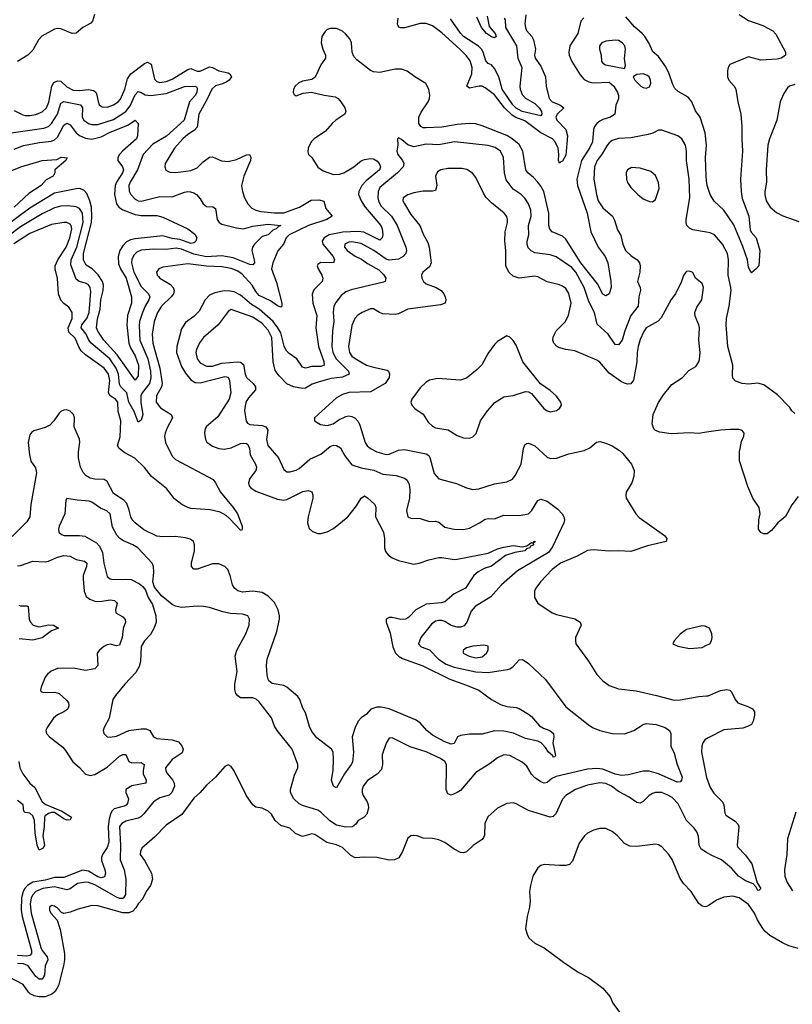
# Model space of a CAD drawing. Header units: inches. Extents: x 1552611 to 1694776, y 811966 to 917215.
# Tile 426 of 549: x 1675565 to 1680553, y 870103 to 876459. Entities that reach past the tile are written whole.
import ezdxf

# ---------------------------------------------------------------- set-up
doc = ezdxf.new("R2010")
doc.units = ezdxf.units.IN
doc.header["$MEASUREMENT"] = 0
doc.layers.add('B6877', color=7, linetype='Continuous')
doc.layers.add('B6887', color=7, linetype='Continuous')

msp = doc.modelspace()

# ---------------------------------------------------------------- linework, layer by layer
at = {"layer": 'B6877', "color": 5}
for points, elevation in [([(1676047.6, 876492.4), (1676036, 876450), (1676024, 876436), (1675971.8, 876408.2), (1675930, 876371.5), (1675904.5, 876370), (1675830, 876399.8), (1675810, 876402.4), (1675790, 876398), (1675707.8, 876352.2), (1675686, 876330), (1675650, 876261.7), (1675618.5, 876230), (1675550, 876189.8)], 880), ([(1678832.8, 876490), (1678827.2, 876432.8), (1678830.9, 876410), (1678837.1, 876390), (1678870.9, 876350), (1678881.9, 876330), (1678895, 876270), (1678888.9, 876230), (1678892.8, 876210), (1678930, 876158.4), (1678960.1, 876090), (1678964.6, 876030), (1678983.7, 875950), (1679002.6, 875930), (1679052, 875910), (1679078.6, 875890), (1679035, 875850), (1679025.7, 875830), (1679032.5, 875810), (1679091.1, 875751.1), (1679101.3, 875710), (1679090, 875584), (1679070, 875546), (1679058.1, 875541.9), (1679050, 875532.6), (1679043.4, 875550), (1679046.5, 875590), (1679041.9, 875630), (1679023, 875670), (1679004.1, 875690), (1678928.8, 875730), (1678826.2, 875806.2), (1678768.7, 875828.7), (1678743.6, 875843.6), (1678694.6, 875890), (1678630, 875974.8), (1678570, 876019.4), (1678550, 876029.8), (1678530.6, 876030.6), (1678470, 876017.5), (1678452, 876030), (1678484.3, 876110), (1678485.6, 876150), (1678472.8, 876192.8), (1678450, 876226.3), (1678407.4, 876270), (1678290, 876375), (1678230, 876419.8), (1678190, 876434.3), (1678150, 876435), (1678050, 876406.2), (1678026.2, 876406.2), (1678011.8, 876411.8), (1678004.4, 876430), (1678008.9, 876468.9)], 880), ([(1678582.5, 876482.5), (1678595.2, 876415.2), (1678634.5, 876370), (1678641.3, 876350), (1678630, 876342.3), (1678610, 876349.1), (1678578.3, 876370), (1678546.3, 876410), (1678516.7, 876476.6)], 840), ([(1680000, 875418.8), (1679995.9, 875450), (1679992.7, 875570), (1679999.1, 875650), (1679991.2, 875730), (1679957.4, 875830), (1679927.7, 875870), (1679904.7, 875930), (1679879.8, 875959.8), (1679816.7, 875996.7), (1679795.6, 876015.6), (1679781.2, 876041.2), (1679757.4, 876110), (1679735.7, 876155.7), (1679690, 876222), (1679651.6, 876251.6), (1679626.6, 876310), (1679601, 876350), (1679584.7, 876370), (1679533.8, 876413.8), (1679478.8, 876478.8)], 920), ([(1679207.6, 876472.4), (1679187.8, 876450), (1679168.8, 876370), (1679117.7, 876290), (1679109.6, 876250), (1679112.1, 876230), (1679129.5, 876190), (1679184.3, 876104.3), (1679210, 876073.6), (1679238.7, 876058.7), (1679270, 876050.9), (1679370, 876056), (1679399.8, 876030), (1679424.2, 875990), (1679430.1, 875970), (1679430.9, 875949.1), (1679413.3, 875906.7), (1679407.4, 875850), (1679379.3, 875830), (1679330, 875815.7), (1679310, 875805.3), (1679290.6, 875789.4), (1679276.6, 875770), (1679270.1, 875749.9), (1679262.4, 875670), (1679245.7, 875634.3), (1679192, 875550), (1679161.4, 875430), (1679165.8, 875390), (1679229.3, 875210), (1679253.1, 875090), (1679299.8, 874990), (1679344.1, 874930), (1679361.6, 874890), (1679382.3, 874770), (1679383.2, 874730), (1679370, 874689.2), (1679350, 874676.3), (1679330, 874686.9), (1679295, 874755), (1679188, 874890), (1679090, 875042.4), (1679070, 875062.5), (1679003.6, 875090), (1678987.5, 875107.5), (1678980.7, 875130), (1678981.2, 875210), (1678948, 875350), (1678930, 875384.2), (1678910, 875409.9), (1678881.3, 875441.3), (1678845.8, 875470), (1678832.4, 875490), (1678812.7, 875610), (1678790, 875652.7), (1678745.4, 875690), (1678710, 875712.6), (1678550, 875774.9), (1678510, 875786), (1678468.6, 875788.6), (1678390, 875783.1), (1678290, 875764.7), (1678190, 875760.4), (1678170, 875762), (1678154.5, 875770), (1678141.5, 875790), (1678142.2, 875830), (1678157.3, 875862.7), (1678203, 875930), (1678210.7, 875950.7), (1678212.6, 875972.6), (1678207.4, 876010), (1678187.9, 876048), (1678116.2, 876090), (1678066.4, 876126.4), (1678030, 876140.8), (1677990, 876140.7), (1677890, 876119), (1677850, 876122.3), (1677830, 876131.4), (1677740.6, 876200.6), (1677721.4, 876221.4), (1677711.9, 876250), (1677707.1, 876310), (1677695.5, 876335.5), (1677668.8, 876368.8), (1677650, 876384.7), (1677610, 876402.4), (1677570, 876403.6), (1677550, 876395.6), (1677536.3, 876383.7), (1677516.5, 876350), (1677510.3, 876310), (1677521.5, 876270), (1677540.3, 876230), (1677538.3, 876210), (1677510, 876168.4), (1677479, 876101), (1677470, 876086.6), (1677450, 876073.6), (1677390, 876063), (1677368.1, 876051.9), (1677344.4, 876030), (1677333, 876010), (1677330.7, 875990), (1677336.8, 875976.8), (1677350, 875968.4), (1677394.5, 875985.5), (1677448.2, 875991.8), (1677530, 875971.8), (1677601.4, 875961.4), (1677620.8, 875950), (1677639.3, 875930), (1677664.1, 875890), (1677670.2, 875869.8), (1677664.9, 875850), (1677606.7, 875810), (1677583.2, 875790), (1677539.6, 875740.4), (1677466.5, 875690), (1677447.6, 875670), (1677426.5, 875630), (1677425.8, 875605.8), (1677430.5, 875590), (1677450.2, 875570.2), (1677490, 875507.4), (1677523.9, 875483.9), (1677590, 875460.7), (1677630, 875461.2), (1677657.2, 875470), (1677721.4, 875510), (1677770, 875547.5), (1677790, 875555.9), (1677830, 875562.6), (1677850, 875560.5), (1677870, 875549.1), (1677885.6, 875530), (1677894.3, 875510), (1677887.1, 875490), (1677801, 875419), (1677774.1, 875390), (1677753.5, 875350), (1677753.3, 875330), (1677768.8, 875290), (1677794.4, 875250), (1677896.4, 875130), (1677905.1, 875110), (1677908.5, 875071.5), (1677905.8, 875050), (1677890, 875036.5), (1677786.9, 875086.9), (1677750, 875091.5), (1677651.3, 875088.7), (1677562, 875070), (1677530.9, 875050), (1677517.9, 875030), (1677522.3, 875010), (1677587.9, 874930), (1677596.3, 874910), (1677590.2, 874889.8), (1677508.9, 874891.1), (1677490, 874879.5), (1677486.2, 874870), (1677492, 874850), (1677515.6, 874810), (1677521.6, 874790), (1677517.2, 874770), (1677464.6, 874715.4), (1677452.5, 874687.5), (1677456.4, 874630), (1677483.4, 874550), (1677477.4, 874470), (1677493.6, 874350), (1677527.6, 874252.4), (1677530.1, 874229.9), (1677510, 874219.5), (1677450, 874219.9), (1677410, 874208.7), (1677390, 874215.1), (1677353.6, 874270), (1677304.3, 874304.3), (1677284.5, 874324.5), (1677272.3, 874352.3), (1677250, 874438.3), (1677232.2, 874470), (1677201.1, 874510), (1677112, 874590), (1677061.4, 874621.4), (1676990, 874681), (1676950, 874702.4), (1676910, 874708.7), (1676874.2, 874705.8), (1676824, 874696), (1676790, 874681), (1676761.9, 874650), (1676722.9, 874577.1), (1676690, 874542.8), (1676636, 874504), (1676610, 874463.1), (1676580.3, 874350), (1676576.6, 874310), (1676610, 874220.2), (1676636.3, 874176.3), (1676670, 874133.8), (1676697, 874117), (1676730, 874115.7), (1676890, 874156.8), (1676910.6, 874150.6), (1676920.5, 874130), (1676927.2, 874050), (1676917.7, 874010), (1676844.9, 873895.1), (1676769.5, 873830), (1676760.1, 873810), (1676757.9, 873790), (1676763.6, 873750), (1676772.5, 873732.5), (1676810, 873705.2), (1676850, 873691.2), (1676886, 873686), (1676930, 873695.5), (1676990, 873722.2), (1677010, 873726.1), (1677030, 873722.4), (1677036.8, 873716.8), (1677047.7, 873690), (1677052.2, 873650), (1677087.8, 873590), (1677094.2, 873570), (1677090.5, 873549.5), (1677050, 873497.2), (1677043.1, 873470), (1677046.9, 873450), (1677056.6, 873436.6), (1677090, 873414.6), (1677230, 873364.6), (1677270, 873357.6), (1677290, 873362), (1677393.6, 873413.6), (1677430, 873419.1), (1677450, 873411.7), (1677458, 873390), (1677457.3, 873370), (1677428.3, 873250), (1677423, 873210), (1677434.5, 873174.5), (1677455.9, 873155.9), (1677490, 873142.9), (1677510, 873142.9), (1677550, 873152.1), (1677590, 873174.3), (1677682.5, 873250), (1677739.6, 873320.4), (1677770, 873370.5), (1677790, 873384.9), (1677810, 873373.1), (1677858, 873330), (1677864.6, 873310), (1677862.3, 873250), (1677913.4, 873150), (1677919.2, 873110), (1677919.7, 873050), (1677925.9, 873025.9), (1677944, 873004), (1677970, 872984.2), (1678010, 872967.2), (1678110, 872945.2), (1678144, 872950), (1678207, 872973), (1678270, 872987.1), (1678290, 872988), (1678370, 872974.2), (1678390, 872976.3), (1678590, 873014.4), (1678650, 873042.9), (1678690, 873054), (1678750, 873063.8), (1678810, 873056.9), (1678838.4, 873061.6), (1678870, 873083.8), (1678879.3, 873080.7), (1678884, 873090), (1678891.7, 873091.7), (1678890, 873085.2), (1678880.5, 873079.5), (1678882.4, 873070), (1678861.5, 873058.5), (1678857.6, 873050), (1678837.6, 873042.4), (1678825.5, 873030), (1678761.3, 873018.7), (1678700.8, 872999.2), (1678610, 872931.1), (1678563.5, 872916.5), (1678525.4, 872894.6), (1678496, 872870), (1678442.3, 872790), (1678370, 872753.3), (1678310, 872702), (1678286, 872694), (1678190, 872686.6), (1678123.1, 872650), (1678077.7, 872602.3), (1678057.1, 872590), (1678026.4, 872586.4), (1677970, 872599.5), (1677950, 872599.3), (1677931.3, 872590), (1677930.8, 872570), (1677957.8, 872497.8), (1677973, 872410), (1677990.6, 872370.6), (1678009.7, 872349.7), (1678035.6, 872335.6), (1678168.4, 872288.4), (1678341.3, 872201.3), (1678450, 872163.5), (1678528.4, 872130), (1678610, 872070.2), (1678670, 872037.7), (1678710, 872024.6), (1678770, 872019.1), (1678790, 872013.1), (1678850, 871974.9), (1678870, 871960.3), (1678921.4, 871901.4), (1678945.9, 871885.9), (1678986.7, 871870), (1679010.2, 871850), (1679013.6, 871830), (1679006, 871790), (1679024.7, 871710), (1679018.8, 871701.2), (1679010, 871699), (1679006.9, 871706.9), (1678978.4, 871730), (1678959.7, 871759.7), (1678931.2, 871791.2), (1678910, 871800.6), (1678830, 871818.8), (1678753.3, 871853.4), (1678690, 871866.7), (1678630, 871868.2), (1678550, 871845.8), (1678470, 871846.2), (1678410, 871837.6), (1678391.1, 871828.9), (1678370, 871786.3), (1678350, 871782.5), (1678310, 871797.8), (1678230, 871840.5), (1678193.9, 871870), (1678150, 871920.7), (1678119.5, 871939.5), (1677950, 872009.3), (1677898, 872022), (1677870, 872021.3), (1677832.5, 872007.5), (1677804, 871976), (1677768.5, 871951.5), (1677750.2, 871929.8), (1677730.2, 871889.8), (1677712.2, 871830), (1677719.8, 871730), (1677713.2, 871666.8), (1677705.6, 871650), (1677660.9, 871590), (1677610, 871499.5), (1677591.1, 871511.1), (1677577.6, 871550), (1677587.7, 871612.3), (1677591.6, 871688.4), (1677588.4, 871730), (1677578, 871750), (1677483.9, 871823.9), (1677450, 871863.1), (1677435.2, 871895.2), (1677410, 871983.6), (1677393.7, 872013.7), (1677373.2, 872070), (1677360.4, 872090), (1677289.7, 872150), (1677270, 872160.7), (1677194.7, 872174.7), (1677174, 872190), (1677170, 872199.3), (1677162.4, 872230), (1677158.9, 872290), (1677162, 872330), (1677225.8, 872510), (1677241.4, 872590), (1677241.7, 872610), (1677233.1, 872650), (1677210, 872696.5), (1677170, 872738.6), (1677130, 872761.1), (1677070, 872769.3), (1677002.7, 872762.7), (1676972.7, 872772.7), (1676952.6, 872790), (1676939.7, 872810), (1676924.2, 872870), (1676908.3, 872910), (1676890, 872928.3), (1676870, 872938.8), (1676850, 872945.8), (1676810, 872946.5), (1676710, 872912.4), (1676690, 872911.6), (1676673.3, 872930), (1676673.1, 872950), (1676692.7, 873030), (1676694.2, 873070), (1676687.1, 873090), (1676665.4, 873105.4), (1676634.4, 873114.4), (1676570, 873123.4), (1676490, 873121), (1676450, 873124.6), (1676366.3, 873166.3), (1676310.3, 873210.3), (1676291.7, 873230), (1676281.6, 873250), (1676272.7, 873292.7), (1676256.1, 873336.1), (1676237.3, 873357.3), (1676170, 873400.7), (1676130, 873478.5), (1676109.9, 873489.9), (1676050, 873493.2), (1676019.5, 873499.5), (1675993.8, 873513.8), (1675975.2, 873535.2), (1675958.4, 873570), (1675943.9, 873630), (1675943.9, 873670), (1675952.7, 873732.7), (1675950, 873751.8), (1675915.8, 873830), (1675918.2, 873890), (1675913.1, 873910), (1675890, 873932.4), (1675870, 873939.7), (1675850, 873938.9), (1675830, 873929.6), (1675820.4, 873919.6), (1675786.3, 873870), (1675758.6, 873841.4), (1675730, 873825.8), (1675655.3, 873804.7), (1675643.1, 873796.9), (1675630, 873779.6), (1675620.1, 873730), (1675627.5, 873650), (1675637.8, 873610), (1675667.2, 873567.2), (1675673.3, 873533.3), (1675637.6, 873330), (1675630.1, 873250), (1675610, 873218.5), (1675516.9, 873123.1)], 920), ([(1678692.1, 876470), (1678698.3, 876458.3), (1678701, 876410), (1678771.4, 876290), (1678781.4, 876210), (1678805.8, 876150), (1678793, 876030), (1678795.9, 876010), (1678810, 875977.5), (1678830, 875952.6), (1678890, 875917.4), (1678919.5, 875890), (1678932.8, 875867.2), (1678935.6, 875850), (1678930, 875838.7), (1678810, 875866.8), (1678770, 875889.2), (1678748.5, 875910), (1678680.1, 876010), (1678658.2, 876090), (1678630, 876143.6), (1678610, 876167.4), (1678590, 876176.5), (1678574.1, 876194.1), (1678558, 876250), (1678547.3, 876270), (1678527.6, 876287.6), (1678429.3, 876350), (1678410, 876371.6), (1678345.8, 876465.8)], 860), ([(1675530, 875872.2), (1675584.6, 875844.6), (1675601, 875841), (1675630, 875840.6), (1675670, 875847.4), (1675710, 875864.1), (1675737.1, 875890), (1675752.4, 875927.6), (1675771.8, 876030), (1675786.1, 876053.9), (1675810, 876065.2), (1675830, 876061.5), (1675870, 876026.4), (1675910, 876004.5), (1675950, 876001.7), (1676010, 876009.6), (1676041.7, 876001.7), (1676054, 875994), (1676061.6, 875981.6), (1676070.8, 875930.8), (1676079, 875910), (1676096.4, 875896.4), (1676130, 875894.8), (1676170, 875908.9), (1676201, 875930), (1676214.7, 875945.3), (1676243.4, 876010), (1676261.8, 876078.2), (1676281.6, 876110), (1676370, 876176.6), (1676390, 876185.6), (1676413.1, 876173.1), (1676434.9, 876074.9), (1676450, 876061), (1676470, 876054.7), (1676510, 876060.3), (1676550, 876075.5), (1676650, 876138.9), (1676670, 876143.5), (1676710, 876127), (1676730, 876126.8), (1676790, 876154.7), (1676810, 876150.1), (1676850, 876129.3), (1676910, 876116.4), (1676920.7, 876110), (1676931.5, 876090), (1676917.5, 876070), (1676901.2, 876058.8), (1676874.8, 876045.2), (1676828.2, 876031.8), (1676804.5, 876010), (1676778.5, 875950), (1676721.2, 875850), (1676710, 875765.8), (1676694, 875746), (1676650, 875718.8), (1676617.4, 875690), (1676564.8, 875630), (1676504.2, 875530), (1676501.5, 875510), (1676508.1, 875488.1), (1676535.2, 875475.2), (1676572.5, 875472.5), (1676670, 875485.2), (1676710, 875502.5), (1676750, 875541.8), (1676790, 875571.5), (1676810, 875574), (1676868.4, 875548.4), (1676910, 875543.9), (1676963.9, 875556.1), (1677030, 875586.4), (1677048.7, 875588.7), (1677057.8, 875570), (1677054, 875550), (1677012.1, 875450), (1676998, 875390), (1677004, 875350), (1677016.5, 875310), (1677038.5, 875270), (1677063.1, 875243.1), (1677088.8, 875228.8), (1677121.5, 875221.5), (1677210, 875212), (1677270, 875213.4), (1677371.2, 875248.8), (1677446.7, 875293.3), (1677495.9, 875295.9), (1677528.1, 875288.1), (1677541.3, 875241.3), (1677582, 875190), (1677547.5, 875170), (1677428.8, 875131.2), (1677303.9, 875070), (1677286.3, 875050), (1677268.3, 875010), (1677231.8, 874968.2), (1677198.2, 874890), (1677191.5, 874850), (1677222.2, 874762.2), (1677257.4, 874630), (1677257.1, 874610), (1677250, 874603.7), (1677230, 874611.6), (1677184.1, 874644.1), (1677110, 874679.3), (1677090, 874704.1), (1677066, 874746), (1676998.2, 874818.2), (1676970, 874837.9), (1676930, 874853), (1676870, 874863.8), (1676770, 874868.2), (1676650, 874883.7), (1676490, 874861.8), (1676463.1, 874850), (1676449.2, 874830), (1676452.6, 874810), (1676460.4, 874800.5), (1676470.3, 874790), (1676539.2, 874750), (1676556.1, 874730), (1676561.2, 874710), (1676557, 874690), (1676542.5, 874670), (1676481, 874610), (1676455.7, 874570), (1676433.9, 874510), (1676420.5, 874430), (1676425.3, 874370), (1676469.2, 874210), (1676484.8, 874110), (1676481.5, 874090), (1676447.4, 874030), (1676447, 873990), (1676473.6, 873953.6), (1676542.6, 873910), (1676552.2, 873890), (1676516, 873824), (1676503.1, 873790), (1676500.4, 873770), (1676505.5, 873730), (1676550, 873640.6), (1676570, 873620.4), (1676813.4, 873490), (1676829.4, 873469.4), (1676860.5, 873410), (1676943, 873310), (1676970.2, 873270), (1677000.4, 873190), (1677002, 873170), (1676998, 873162), (1676990, 873164), (1676919.9, 873239.9), (1676898.1, 873258.1), (1676859, 873279), (1676795.2, 873295.2), (1676670, 873303.8), (1676649.6, 873309.6), (1676611.5, 873330), (1676565.4, 873365.4), (1676511.9, 873431.9), (1676416.3, 873510), (1676370, 873568.3), (1676308.5, 873628.5), (1676243.1, 873663.1), (1676207.2, 873690), (1676196.5, 873710), (1676212.8, 873767.2), (1676218.7, 873870), (1676201.2, 873930), (1676198, 873990), (1676184.4, 874010), (1676149.2, 874030), (1676137.4, 874050), (1676146.8, 874130), (1676138.8, 874170), (1676109.8, 874210), (1675990, 874296.2), (1675961.7, 874321.7), (1675946.8, 874346.8), (1675924.1, 874404.1), (1675882.5, 874442.5), (1675877, 874470), (1675904.3, 874530), (1675903.7, 874570), (1675883, 874603), (1675850, 874626.8), (1675830, 874648.5), (1675815.8, 874690), (1675808.1, 874788.1), (1675794, 874850), (1675794, 874870), (1675811.6, 874910), (1675864.6, 874990), (1675888.7, 875050), (1675900.7, 875110), (1675896.8, 875130), (1675890, 875139.3), (1675870, 875149.1), (1675850, 875149.9), (1675770, 875136.4), (1675630, 875078.4), (1675528, 875011.9)], 880), ([(1675509.5, 875729.5), (1675721.8, 875758.2), (1675750, 875770.1), (1675770.5, 875789.5), (1675808.3, 875850), (1675830, 875920.8), (1675850, 875931.3), (1675958, 875910), (1675969.5, 875890), (1675969.1, 875830), (1675979, 875810), (1676010, 875789.1), (1676030, 875783.6), (1676070, 875783.1), (1676170, 875816), (1676250, 875866.5), (1676277.8, 875902.2), (1676310, 875973.4), (1676330, 875995.2), (1676350, 875990.2), (1676374.7, 875974.7), (1676410, 875969.1), (1676510, 875982.4), (1676630, 876027.3), (1676694.8, 876030), (1676705.8, 876025.8), (1676710, 876017.3), (1676708, 875990), (1676697.9, 875970), (1676660.6, 875930), (1676626.7, 875810), (1676513.3, 875706.7), (1676424.2, 875655.8), (1676362.7, 875590), (1676325.8, 875490), (1676277.4, 875410), (1676270.1, 875390), (1676271.7, 875351.7), (1676281.7, 875330), (1676310, 875300.5), (1676330, 875290.8), (1676350, 875288.6), (1676470, 875318.9), (1676550, 875315.6), (1676630, 875346.2), (1676650, 875350.1), (1676667.6, 875347.6), (1676690, 875340.8), (1676706.7, 875330), (1676730, 875303.8), (1676750.2, 875270.2), (1676770, 875254), (1676811.7, 875251.7), (1676830, 875240.7), (1676840.5, 875170), (1676853.6, 875150), (1676870, 875140.1), (1676964.7, 875115.3), (1677010, 875109.5), (1677070, 875126.7), (1677170, 875139), (1677250.7, 875130), (1677234.9, 875125.1), (1677220.3, 875110), (1677199.7, 875100.3), (1677170, 875070.7), (1677130, 875059.8), (1677081.2, 875010), (1677068.8, 874990), (1677063.6, 874970), (1677079.6, 874910), (1677080.1, 874890), (1677070, 874875.8), (1677050, 874878.6), (1676943, 874923), (1676870, 874934.5), (1676770, 874928.8), (1676690, 874946.3), (1676610, 874978.2), (1676575.6, 874984.4), (1676510, 874975.9), (1676430, 874978.8), (1676350, 874972.3), (1676321.5, 874958.5), (1676301.7, 874938.3), (1676288.5, 874911.5), (1676287, 874890), (1676301.4, 874830), (1676350, 874737.5), (1676397.1, 874690), (1676404.8, 874670), (1676399.3, 874650), (1676374.4, 874610), (1676356.9, 874570), (1676339.4, 874510), (1676337.2, 874482.8), (1676340.9, 874390), (1676393.2, 874270), (1676410.1, 874190), (1676412.2, 874147.8), (1676402.1, 874110), (1676356, 874050), (1676348, 874030), (1676346.6, 873986.6), (1676359, 873910), (1676350, 873873.6), (1676330, 873861.6), (1676303.4, 873930), (1676270.4, 873990), (1676257.2, 874050), (1676217.5, 874090), (1676210, 874105.3), (1676202.1, 874170), (1676187.4, 874210), (1676146.1, 874270), (1676026.6, 874370), (1676011.3, 874390), (1675993.7, 874430), (1675962.5, 874470), (1675965.2, 874490), (1675997.7, 874530), (1676013.3, 874570), (1676025.3, 874705.3), (1676020.9, 874730), (1676008.2, 874748.2), (1675990, 874758.4), (1675948.4, 874768.4), (1675930, 874783.9), (1675895.8, 874875.8), (1675897.8, 874910), (1675934.1, 874990), (1675975.4, 875150), (1675971, 875210), (1675950, 875240.5), (1675930, 875251), (1675876.6, 875256.6), (1675830, 875255.3), (1675790, 875245.5), (1675710, 875206.7), (1675570, 875123), (1675490, 875062.1)], 860), ([(1675530, 875623.4), (1675590, 875646.4), (1675693.6, 875666.4), (1675770, 875674.2), (1675790, 875683.4), (1675810, 875700.8), (1675850, 875779.3), (1675870, 875792.1), (1675890, 875780.7), (1675928.8, 875728.8), (1675950, 875710.7), (1675990, 875693.6), (1676030, 875687.3), (1676090, 875702.6), (1676150, 875733.8), (1676262.1, 875777.9), (1676310.6, 875810.6), (1676328.8, 875788.8), (1676325.3, 875710), (1676319.3, 875690), (1676228.9, 875610), (1676208.9, 875590), (1676197.5, 875570), (1676198.6, 875550), (1676229.4, 875510), (1676234.4, 875490), (1676229.6, 875470), (1676190, 875411.2), (1676182.1, 875390), (1676176.6, 875330), (1676190.1, 875270.1), (1676204.4, 875250), (1676230, 875231.1), (1676310, 875202.7), (1676350, 875195.9), (1676450, 875194.6), (1676490, 875185.2), (1676650, 875108.6), (1676695.3, 875075.3), (1676708.4, 875050), (1676702.9, 875030), (1676696.6, 875023.4), (1676690, 875017.8), (1676670, 875014.6), (1676599.7, 875039.7), (1676550, 875046.9), (1676490, 875063.3), (1676310, 875045.1), (1676281.3, 875038.7), (1676255, 875025), (1676230, 875000.4), (1676211.6, 874970), (1676200.8, 874930), (1676203.6, 874883.6), (1676216.5, 874850), (1676252.2, 874790), (1676287.4, 874670), (1676285.9, 874630), (1676261, 874550), (1676257.7, 874490), (1676270.1, 874370), (1676280.8, 874340.8), (1676310.1, 874290), (1676332.4, 874230), (1676330, 874159.3), (1676310, 874131.8), (1676194.8, 874294.8), (1676108.5, 874390), (1676069.1, 874449.1), (1676061.3, 874470), (1676067.4, 874527.4), (1676084.1, 874590), (1676088.5, 874650), (1676104.8, 874710), (1676106.2, 874746.2), (1676098.9, 874770), (1676071.4, 874811.4), (1676033.5, 874850), (1675993.6, 874873.6), (1675977.1, 874910), (1675977.5, 874950), (1676028.1, 875150), (1676030.5, 875189.5), (1676027.6, 875250), (1676018.4, 875290), (1675997.9, 875337.9), (1675978.9, 875358.9), (1675950, 875369.3), (1675930, 875368.3), (1675790, 875338.9), (1675630, 875242.7), (1675462.3, 875117.7)], 840), ([(1680000, 875087.4), (1679910, 875103.1), (1679890, 875112.4), (1679872.4, 875130), (1679867.1, 875150), (1679868.8, 875168.8), (1679891.3, 875310), (1679887.6, 875430), (1679869.9, 875550), (1679869.8, 875610), (1679863.1, 875650), (1679840.5, 875690), (1679813.6, 875710), (1679710, 875745.1), (1679690, 875746.6), (1679653.5, 875726.5), (1679622.8, 875717.2), (1679510, 875697.1), (1679430, 875692.5), (1679390, 875680.2), (1679370, 875664.6), (1679355.5, 875644.5), (1679326.1, 875593.9), (1679293.3, 875550), (1679275.4, 875510), (1679271.4, 875430), (1679287.8, 875330), (1679300.2, 875290), (1679330, 875245.8), (1679392.8, 875190), (1679405, 875165), (1679423.4, 875103.4), (1679445.3, 875065.2), (1679459.7, 875010), (1679475.8, 874970), (1679510, 874936.1), (1679550.4, 874910), (1679566.7, 874890), (1679570.3, 874870.3), (1679567.9, 874830), (1679554.4, 874770), (1679571.3, 874731.3), (1679573.2, 874713.2), (1679562.1, 874670), (1679558, 874610), (1679511.3, 874548.7), (1679472.7, 874450), (1679455.3, 874390), (1679430, 874360.5), (1679410, 874362.6), (1679363.1, 874430), (1679293.2, 874493.2), (1679275, 874570), (1679239.1, 874639.1), (1679210, 874729.8), (1679154.9, 874830), (1679130, 874860.2), (1679027.4, 874927.4), (1678990, 874940.7), (1678890, 874953.8), (1678866.5, 874966.5), (1678847.5, 874987.5), (1678840.2, 875010), (1678841.6, 875030), (1678851.7, 875070), (1678850.5, 875130), (1678867, 875190), (1678865.5, 875230), (1678850.5, 875270.5), (1678826.9, 875306.9), (1678802.2, 875330), (1678750, 875366), (1678706.4, 875426.4), (1678695.8, 875470), (1678689, 875570), (1678668.7, 875610), (1678634.2, 875634.2), (1678590, 875647.3), (1678371.7, 875671.6), (1678270, 875651.6), (1678190, 875656.3), (1678110, 875638.4), (1678070.8, 875650.8), (1678030, 875686.6), (1678010, 875696.2), (1678003.8, 875690), (1678006, 875650), (1678000.3, 875610), (1678006, 875590), (1678037.1, 875550), (1678044.6, 875530), (1678041.1, 875510), (1678004.1, 875470), (1677890, 875376.9), (1677878.8, 875350), (1677877, 875310), (1677880.4, 875290), (1677897.2, 875257.2), (1677965, 875190), (1678002.6, 875130), (1678057.7, 874990), (1678062.3, 874970), (1678056.9, 874950), (1678040.2, 874930), (1678010, 874912.9), (1677950, 874905.8), (1677930, 874912.9), (1677851.4, 874970), (1677770, 875014.9), (1677710, 875025.4), (1677690, 875023.2), (1677663.6, 875010), (1677662, 874990), (1677678.8, 874970), (1677730, 874931.7), (1677772.4, 874912.4), (1677810, 874885.6), (1677884.3, 874844.3), (1677914.1, 874814.1), (1677927.8, 874790), (1677925.5, 874770), (1677914.3, 874765.7), (1677704.1, 874715.9), (1677670, 874703.5), (1677641.3, 874678.7), (1677605.4, 874634.6), (1677592.1, 874610), (1677588, 874572), (1677592.3, 874510), (1677584.8, 874450), (1677580.6, 874350), (1677586.2, 874310), (1677608.6, 874270), (1677686.7, 874190), (1677692.9, 874170), (1677650, 874151.3), (1677576.6, 874143.4), (1677498.4, 874121.6), (1677454, 874106), (1677410, 874081.1), (1677390, 874077.3), (1677333.2, 874090), (1677290, 874107.6), (1677239.1, 874159.1), (1677214, 874194), (1677201.7, 874250), (1677192.5, 874407.5), (1677170, 874455.7), (1677130, 874498.9), (1677070, 874539.2), (1676930, 874587.6), (1676910, 874576.2), (1676847, 874490), (1676751.4, 874408.6), (1676726.6, 874373.4), (1676705.8, 874330), (1676702.2, 874310), (1676711.1, 874270), (1676730, 874244.2), (1676770, 874222.7), (1676810, 874222.2), (1676870, 874242.8), (1676970, 874249.6), (1676990, 874248.1), (1677010, 874233.4), (1677020.6, 874170), (1677029.5, 874150), (1677072.4, 874110), (1677086.9, 874090), (1677088, 874070), (1677041.3, 874018.7), (1677024.5, 873990), (1677017.1, 873937.1), (1677027.7, 873867.7), (1677035.6, 873855.6), (1677050, 873846), (1677130, 873838.5), (1677154.6, 873830), (1677167.1, 873810), (1677159.1, 873750), (1677167.1, 873710), (1677235, 873630), (1677270, 873556.4), (1677290, 873540.8), (1677310, 873540.2), (1677350, 873551.2), (1677370, 873562.8), (1677437.4, 873622.6), (1677510, 873654.4), (1677570, 873703.2), (1677590, 873711.5), (1677610, 873710.9), (1677635.8, 873695.8), (1677664.5, 873644.5), (1677710, 873586.2), (1677770, 873566), (1677851, 873551), (1677910, 873525.4), (1677996.1, 873516.1), (1678050, 873500.2), (1678066.8, 873486.8), (1678079.4, 873459.4), (1678083.8, 873423.8), (1678080.5, 873370), (1678062.6, 873290), (1678070.5, 873250.5), (1678090, 873242), (1678150, 873238.4), (1678210, 873219.5), (1678250, 873221.1), (1678270, 873214.9), (1678310, 873184), (1678370, 873169.2), (1678430, 873168.1), (1678470, 873177.6), (1678533.6, 873210), (1678570, 873234), (1678590, 873239.6), (1678630, 873237.6), (1678690, 873260.2), (1678790, 873257.8), (1678849.8, 873270.2), (1678870, 873288.7), (1678910, 873354.9), (1678930, 873364.9), (1678970, 873350.8), (1679038.3, 873298.3), (1679066.6, 873270), (1679079, 873250), (1679081.7, 873230), (1679077.6, 873210), (1679004.1, 873055.9), (1678979.8, 873020.2), (1678779.4, 872900.6), (1678675.6, 872810), (1678607.1, 872732.9), (1678505.3, 872670), (1678480.1, 872639.9), (1678452.5, 872570), (1678434.2, 872545.8), (1678410, 872536.5), (1678390, 872536.9), (1678350, 872547.9), (1678310, 872573.6), (1678290, 872580.2), (1678270, 872581.3), (1678250, 872575.9), (1678224, 872556), (1678154, 872470), (1678140.3, 872430), (1678156.3, 872410), (1678210, 872391), (1678269.5, 872330), (1678317.8, 872297.8), (1678370, 872279), (1678510.4, 872249.6), (1678590, 872243.8), (1678715.2, 872264.8), (1678730, 872269), (1678750, 872282.6), (1678790, 872326.4), (1678810, 872328.4), (1678822.9, 872322.9), (1678850, 872303.1), (1678960.2, 872200.2), (1679090, 872024.2), (1679234.9, 871910), (1679263.8, 871890), (1679310, 871870.2), (1679390.1, 871850.2), (1679470, 871849.4), (1679530, 871870.2), (1679589.6, 871910), (1679610, 871916.3), (1679674.8, 871910), (1679733, 871890), (1679760.4, 871870), (1679768.4, 871850), (1679768.5, 871768.5), (1679790, 871724.7), (1679808.9, 871650), (1679841.1, 871570), (1679837.3, 871550), (1679830, 871539.3), (1679810, 871536.5), (1679690, 871589.9), (1679628.7, 871608.7), (1679590, 871608.8), (1679495.8, 871584.2), (1679450, 871579.6), (1679410, 871588.1), (1679330, 871621.6), (1679290, 871624.8), (1679230, 871621.3), (1679027.6, 871572.4), (1679000.5, 871559.5), (1678970, 871534), (1678950, 871530.8), (1678930, 871538), (1678887.7, 871567.7), (1678868.8, 871588.8), (1678839.6, 871639.6), (1678810, 871666), (1678730, 871708), (1678690, 871713.3), (1678650, 871694), (1678603.1, 871656.9), (1678510, 871598.3), (1678410, 871483.7), (1678390, 871469), (1678350, 871453.2), (1678330, 871461.2), (1678318.9, 871490), (1678320.6, 871630), (1678319.4, 871650), (1678310, 871670.8), (1678281.3, 871690), (1678190, 871732.7), (1678085.3, 871765.3), (1677970, 871822), (1677950, 871821.2), (1677930.4, 871789.6), (1677905.8, 871714.1), (1677907.9, 871650), (1677901.6, 871618.4), (1677872.6, 871587.4), (1677810, 871546.8), (1677781.7, 871510), (1677775.1, 871490), (1677775.9, 871470), (1677783.2, 871450), (1677809.1, 871410), (1677815.3, 871390), (1677816, 871370), (1677805.3, 871330), (1677789.1, 871310.9), (1677750.4, 871290), (1677734.9, 871265.1), (1677712.6, 871247.4), (1677670, 871245.3), (1677610, 871259.9), (1677567.5, 871287.5), (1677510, 871343.2), (1677490, 871355.5), (1677390, 871385.1), (1677370, 871396.8), (1677335, 871430), (1677314.2, 871470), (1677313.2, 871490), (1677338.7, 871581.3), (1677361, 871630), (1677361.7, 871650), (1677323, 871750), (1677226.6, 871870), (1677210, 871898), (1677191.5, 871951.5), (1677110, 872056.3), (1677091.9, 872071.9), (1677070, 872080.4), (1676990, 872081.6), (1676973.2, 872093.2), (1676960.5, 872110), (1676954.3, 872134.3), (1676953.1, 872170), (1676968.7, 872251.3), (1676956.5, 872350), (1676967.7, 872390), (1677022.2, 872490), (1677045.4, 872550), (1677049.6, 872590), (1677037, 872610), (1677002.4, 872622.4), (1676926.7, 872626.7), (1676875.8, 872635.8), (1676790, 872663.5), (1676751, 872671), (1676710, 872673.5), (1676610, 872665.4), (1676570, 872674), (1676550, 872683.5), (1676480.2, 872740.2), (1676436, 872796), (1676425.4, 872830), (1676431.3, 872891.3), (1676429.6, 872929.7), (1676419.5, 872950), (1676326.6, 873050), (1676295.6, 873070), (1676234.2, 873094.2), (1676210.6, 873110.6), (1676192.2, 873132.2), (1676164.1, 873184.1), (1676149.8, 873270), (1676128.2, 873288.2), (1676085.6, 873305.6), (1676030, 873343.5), (1676013.2, 873350), (1675936.4, 873356.4), (1675870, 873368), (1675862.8, 873357.2), (1675856.9, 873270), (1675820.8, 873190), (1675814.6, 873170), (1675817.6, 873150), (1675835.3, 873135.3), (1675851.3, 873130), (1675950.1, 873130.1), (1675984.8, 873124.8), (1676060.9, 873081), (1676080, 873060), (1676099.2, 873019.2), (1676108.2, 872950), (1676130, 872865.3), (1676150, 872850.3), (1676170, 872846), (1676250, 872848.1), (1676284.2, 872844.2), (1676338.2, 872818.2), (1676359.7, 872799.7), (1676376.1, 872776.1), (1676395.3, 872730), (1676422.9, 872682.9), (1676444.4, 872610), (1676445.8, 872570), (1676431, 872529), (1676408.8, 872490), (1676370, 872449.7), (1676350, 872412.3), (1676344.7, 872315.3), (1676337.1, 872282.9), (1676314.3, 872245.7), (1676243.6, 872170), (1676183.1, 872096.9), (1676167, 872070), (1676142.8, 871950), (1676110.3, 871890), (1676104.4, 871870), (1676108, 871850), (1676130, 871830.4), (1676150, 871826.7), (1676190, 871834.5), (1676270, 871869.4), (1676350, 871881.4), (1676380.6, 871880.6), (1676404.9, 871870), (1676428.9, 871828.9), (1676450, 871817.8), (1676550, 871811.1), (1676590, 871796.9), (1676611.2, 871771.2), (1676619.7, 871750), (1676614.2, 871725.8), (1676550, 871683.8), (1676506.7, 871630), (1676508.1, 871610), (1676518.8, 871590), (1676551.7, 871551.7), (1676562.7, 871530), (1676563.5, 871510), (1676546.5, 871470), (1676530, 871453.5), (1676470, 871434.6), (1676428.9, 871410), (1676367.1, 871332.9), (1676346.5, 871313.5), (1676330, 871305.2), (1676250, 871284.8), (1676225.2, 871270), (1676210.2, 871250), (1676215.5, 871130), (1676214.3, 871034.3), (1676239, 870970), (1676251, 870910), (1676248.8, 870811.2), (1676236.2, 870790), (1676230, 870785.7), (1676210, 870786.2), (1676190, 870794.3), (1676050, 870874.5), (1676010, 870889.9), (1675990, 870891.7), (1675938.3, 870881.7), (1675891.7, 870848.3), (1675870, 870842.2), (1675790, 870860.5), (1675714.3, 870850), (1675670, 870830.8), (1675650, 870809.8), (1675639.7, 870790), (1675632.3, 870750), (1675639, 870690), (1675700.9, 870470), (1675710, 870449.5), (1675743.1, 870410), (1675747.3, 870390), (1675728.6, 870350), (1675725.1, 870290), (1675710, 870265.7), (1675690, 870264.9), (1675670, 870282.4), (1675620.2, 870350), (1675590, 870363), (1675550, 870367)], 940), ([(1675514.6, 875485.4), (1675572.7, 875510), (1675709, 875550), (1675803.7, 875556.3), (1675832.7, 875572.7), (1675871.6, 875568.4), (1675862, 875550), (1675791.3, 875490), (1675791.3, 875470), (1675782, 875450), (1675735.1, 875424.9), (1675703.8, 875390), (1675623.1, 875336.9), (1675529.2, 875250)], 820), ([(1680000, 873795.6), (1679950, 873787.8), (1679891.1, 873791.1), (1679770, 873784.7), (1679697.2, 873797.2), (1679670, 873806.6), (1679658.4, 873818.4), (1679647.6, 873850), (1679655.1, 873910), (1679690, 873987.3), (1679721.4, 874038.5), (1679774.9, 874105.1), (1679845.1, 874150), (1679885.6, 874194.4), (1679930, 874220.5), (1679949.6, 874250), (1679953.9, 874266.1), (1679957.7, 874310), (1679949.8, 874390.2), (1679953.5, 874470), (1679949.7, 874490), (1679926.1, 874546.1), (1679924.7, 874570), (1679936.6, 874603.4), (1679969.4, 874650), (1679978.7, 874730), (1679970, 874756), (1679928.7, 874790), (1679910, 874828), (1679890, 874835.3), (1679870, 874834), (1679866, 874830), (1679850, 874808), (1679837.3, 874770), (1679799.3, 874690), (1679770, 874652), (1679706.5, 874533.5), (1679687.3, 874512.7), (1679610.4, 874470), (1679593.8, 874446.2), (1679570, 874394), (1679557.4, 874350), (1679551.1, 874310), (1679550.3, 874250), (1679527.7, 874132.3), (1679510.5, 874109.5), (1679490, 874107), (1679470, 874112), (1679450, 874121.6), (1679370, 874178.2), (1679310, 874247.8), (1679290, 874261.7), (1679150, 874320.7), (1679089.8, 874329.8), (1679050, 874341.1), (1679030, 874351.5), (1679013, 874370), (1679007.6, 874390), (1679008.7, 874410), (1679016.8, 874430), (1679029.2, 874450.8), (1679088.2, 874511.8), (1679107.6, 874552.4), (1679124.5, 874630), (1679111.2, 874691.2), (1679090, 874723.8), (1679070, 874739.4), (1679050, 874748.2), (1678970, 874767.6), (1678910, 874800.3), (1678890, 874803.5), (1678790, 874790.6), (1678750, 874803.8), (1678722, 874830), (1678704, 874870), (1678704.5, 874970), (1678696.5, 875030), (1678699.5, 875090), (1678713.6, 875150), (1678714.8, 875170), (1678709.8, 875189.8), (1678692.6, 875210), (1678610, 875277.3), (1678574.6, 875314.6), (1678558.5, 875338.5), (1678510, 875441.6), (1678488.9, 875468.9), (1678451.6, 875491.6), (1678418.9, 875498.9), (1678330, 875498.4), (1678284, 875490), (1678262.5, 875477.5), (1678250.2, 875450), (1678257.3, 875390), (1678250, 875357.2), (1678230, 875351.6), (1678170, 875352.4), (1678110, 875340.9), (1678071.5, 875328.5), (1678040.5, 875310), (1678038.4, 875290), (1678048.8, 875270), (1678090, 875202.4), (1678147.8, 875130), (1678172.6, 875070), (1678200, 875020), (1678209.5, 874990), (1678221.8, 874890), (1678210, 874864.2), (1678167, 874830), (1678158, 874810), (1678160.9, 874790), (1678172.2, 874770), (1678190, 874754.9), (1678253, 874730), (1678286, 874710), (1678302.4, 874690), (1678310.9, 874669.1), (1678316, 874650), (1678312, 874630), (1678282, 874618), (1678070, 874591.3), (1678010, 874561.3), (1677990, 874556.3), (1677910, 874561.3), (1677888.6, 874568.6), (1677850, 874592.6), (1677830, 874593.1), (1677776.3, 874570), (1677747.7, 874552.3), (1677727.9, 874530), (1677710, 874486), (1677687.2, 874350), (1677693.8, 874310), (1677710, 874287.8), (1677730, 874271), (1677803.7, 874230), (1677850, 874215.2), (1677936.7, 874196.7), (1677945.7, 874190), (1677952.7, 874172.7), (1677950.2, 874150), (1677925.3, 874110), (1677830, 874057.3), (1677690, 874053.1), (1677650, 874039.8), (1677610, 874017.6), (1677468, 873890), (1677467.7, 873870), (1677506.1, 873846.1), (1677550, 873838.6), (1677589.6, 873850), (1677624.8, 873875.2), (1677670, 873897.6), (1677690, 873902.3), (1677710, 873898.3), (1677730, 873887), (1677750, 873866.3), (1677761.7, 873841.7), (1677795.3, 873730), (1677808.7, 873708.7), (1677830.4, 873690), (1677869.6, 873669.6), (1677930, 873652.8), (1677950, 873654.7), (1678010, 873679.4), (1678050, 873684.6), (1678190, 873657.5), (1678205.7, 873645.7), (1678212.8, 873632.8), (1678241.6, 873530), (1678270, 873495.2), (1678384.8, 873464.8), (1678450, 873436.5), (1678490, 873427.2), (1678530, 873431.6), (1678630, 873463.7), (1678710, 873475.8), (1678746.2, 873493.8), (1678763.3, 873516.7), (1678802, 873590), (1678816.9, 873690), (1678826.1, 873713.9), (1678837.6, 873722.4), (1678850, 873724.9), (1678890, 873708.9), (1678970, 873635.8), (1678990, 873626.4), (1679030, 873628.7), (1679110, 873655.6), (1679210, 873677.7), (1679244.9, 873695.1), (1679288.7, 873731.3), (1679310, 873735.6), (1679350, 873726.2), (1679390, 873708.7), (1679437.7, 873677.7), (1679458.4, 873658.4), (1679515.8, 873590), (1679532.8, 873550), (1679528.8, 873511.2), (1679516.4, 873470), (1679480.7, 873410), (1679477.3, 873390), (1679480.7, 873370), (1679543.8, 873270), (1679565, 873244.9), (1679728, 873130), (1679744, 873110), (1679738, 873090), (1679618, 873062), (1679510, 873026.9), (1679430.7, 873030.7), (1679370, 873027.4), (1679270, 873036.9), (1679230, 873031.8), (1679163.5, 872996.5), (1679057, 872950), (1679001.8, 872910), (1678926.5, 872830), (1678896.9, 872790), (1678888.1, 872770), (1678889.3, 872729.3), (1678910, 872693), (1679002, 872630), (1679030, 872619.1), (1679150, 872591.8), (1679183, 872570), (1679190.3, 872550), (1679154, 872470), (1679152.2, 872450), (1679156.4, 872430), (1679237.7, 872317.7), (1679291.7, 872231.7), (1679330.2, 872190.2), (1679370, 872161.5), (1679430, 872139.1), (1679545.5, 872125.5), (1679677.2, 872097.2), (1679790, 872066), (1679830, 872068.9), (1679950, 872090.3), (1680000, 872093.9)], 960), ([(1675550, 872932.4), (1675570, 872935), (1675650, 872964), (1675730, 872959.2), (1675750, 872963.1), (1675810, 872989.7), (1675850, 873001.2), (1675890, 872996.9), (1675930, 872975.1), (1675983.5, 872963.5), (1675997.8, 872950), (1675995.9, 872930), (1675975.8, 872870), (1675975.2, 872850), (1675982.2, 872770), (1675995.1, 872735.1), (1676017.5, 872717.5), (1676050, 872705.4), (1676083, 872703), (1676150, 872713.9), (1676176.4, 872710), (1676190, 872697.6), (1676193.4, 872690), (1676183.2, 872650), (1676186.2, 872630), (1676230, 872603.9), (1676246.1, 872586.1), (1676247.2, 872570), (1676232.2, 872527.8), (1676227.4, 872470), (1676210, 872422), (1676190, 872416.5), (1676150, 872427.1), (1676130, 872423.8), (1676107.4, 872412.6), (1676080.3, 872390), (1676066, 872370), (1676069.2, 872290), (1676050.6, 872269.4), (1675990, 872256.9), (1675910, 872272.9), (1675810, 872269.8), (1675767.1, 872252.9), (1675745.4, 872234.6), (1675730, 872214), (1675704.4, 872150), (1675698.7, 872130), (1675702.4, 872122.4), (1675715.6, 872115.6), (1675790, 872118.5), (1675819.5, 872110), (1675870, 872064.6), (1675880.2, 872050), (1675882.2, 872030), (1675876.1, 872010), (1675870, 872004.2), (1675850, 871989.8), (1675810, 871971.8), (1675783.6, 871950), (1675741.7, 871890), (1675734.6, 871870), (1675738.9, 871850), (1675756.9, 871830), (1675843.3, 871763.3), (1675861.6, 871741.6), (1675907.2, 871667.2), (1675950, 871631.6), (1675990, 871588.1), (1676020.8, 871580.8), (1676050, 871586.2), (1676130, 871634.4), (1676210, 871704.6), (1676230, 871716.3), (1676250, 871714.9), (1676270.3, 871670), (1676290, 871661.7), (1676350, 871663.6), (1676368.8, 871650), (1676361.3, 871610), (1676362.5, 871590), (1676381.1, 871550), (1676380.3, 871530), (1676290, 871512.9), (1676250.2, 871490), (1676249.3, 871470), (1676268.4, 871430), (1676261.1, 871398.9), (1676252.6, 871387.4), (1676239.2, 871380.8), (1676175.7, 871364.3), (1676160.4, 871350), (1676150.4, 871329.6), (1676142, 871298), (1676137.1, 871250), (1676141.3, 871150), (1676130, 871114.8), (1676098.5, 871070), (1676092.3, 871050), (1676093.9, 871030), (1676115.1, 870970), (1676118.4, 870950), (1676113.5, 870926.5), (1676090, 870919.7), (1676070, 870925.2), (1676010, 870962.1), (1675970, 870968.7), (1675850, 870920.5), (1675790, 870922.3), (1675730, 870904.5), (1675650, 870890.2), (1675615.4, 870870), (1675597.2, 870850), (1675586.7, 870830), (1675576.8, 870790), (1675575.1, 870710), (1675581.6, 870670), (1675640.7, 870450), (1675640.5, 870430), (1675630, 870418.5), (1675610, 870413.4), (1675550, 870417.9)], 920), ([(1675560, 872680), (1675570, 872674.7), (1675610, 872675.9), (1675619.5, 872670), (1675625.9, 872590), (1675634.5, 872570), (1675652.8, 872550), (1675690, 872539.6), (1675750, 872551.6), (1675784, 872550), (1675815.6, 872530), (1675770, 872513), (1675710, 872468.6), (1675650, 872452.9), (1675562.4, 872462.3)], 880), ([(1680000, 872539), (1679990, 872543.7), (1679970, 872547), (1679870, 872522.7), (1679830, 872493.2), (1679791.3, 872450), (1679782, 872430), (1679814, 872414), (1679890, 872399.5), (1679970, 872405.2), (1680000, 872420.2)], 980), ([(1680000, 871817), (1679989.2, 871810), (1679975, 871790), (1679968.8, 871770), (1679965.9, 871730), (1679996.7, 871576.7), (1680000, 871567.3)], 960), ([(1680000, 871083.7), (1679964.5, 871104.5), (1679952.7, 871130), (1679947.8, 871187.8), (1679937.1, 871217.1), (1679920.2, 871240.2), (1679869.8, 871290), (1679816.8, 871396.8), (1679777.1, 871437.1), (1679750, 871453.9), (1679710, 871469.8), (1679670, 871469.8), (1679650, 871462.9), (1679629.1, 871450), (1679590, 871412.4), (1679570, 871401.7), (1679550, 871405.7), (1679500.4, 871440.4), (1679430, 871477.4), (1679385.4, 871510), (1679350, 871527.3), (1679310, 871532.2), (1679230, 871517.3), (1679152.4, 871490), (1679090.1, 871449.9), (1679070, 871427.6), (1679026.9, 871333.1), (1679010, 871314.8), (1678990, 871309.8), (1678850, 871354.8), (1678770, 871396.4), (1678750, 871402.3), (1678710, 871399.8), (1678650.4, 871370), (1678586.8, 871313.2), (1678567.6, 871270), (1678565.5, 871194.5), (1678560, 871180), (1678550, 871166.3), (1678492.8, 871127.2), (1678450, 871086.3), (1678430, 871080.5), (1678410, 871082.6), (1678370, 871104.2), (1678310, 871147.3), (1678270, 871164.8), (1678230, 871173.7), (1678170, 871175.8), (1678130, 871189.7), (1678107.6, 871192.4), (1678090, 871189.6), (1678070, 871175.1), (1678036.5, 871090), (1678012.1, 871048), (1677984.7, 871035.3), (1677950, 871032.3), (1677870, 871049.8), (1677790, 871052.8), (1677730, 871047.3), (1677702.8, 871062.8), (1677650, 871114), (1677610, 871132.7), (1677547.7, 871147.7), (1677470, 871198.7), (1677450, 871202.9), (1677390, 871186), (1677345.6, 871205.6), (1677310, 871240.7), (1677250, 871258), (1677215.1, 871290), (1677189.7, 871329.7), (1677169.3, 871350), (1677130, 871369.6), (1677090, 871375.1), (1677069.6, 871389.6), (1677029.6, 871449.6), (1676950, 871609), (1676930, 871637.2), (1676910, 871649), (1676890, 871637.2), (1676830, 871569.2), (1676770, 871518), (1676730.3, 871470), (1676690, 871434.5), (1676611.4, 871328.6), (1676510, 871259.3), (1676436.7, 871183.3), (1676352.8, 871110), (1676343.9, 871090), (1676343.6, 871070), (1676370.8, 871030.8), (1676415.3, 870950), (1676422.3, 870910), (1676409.1, 870870), (1676381.2, 870830), (1676357.8, 870782.2), (1676330, 870750.9), (1676315.2, 870724.8), (1676295.1, 870704.9), (1676270, 870693.8), (1676230, 870694), (1676070, 870738.7), (1676030, 870740.4), (1675942.5, 870717.5), (1675890, 870696.9), (1675850, 870689.3), (1675835.6, 870695.6), (1675810, 870723.7), (1675790, 870736.9), (1675770, 870739.5), (1675757.3, 870730), (1675757.1, 870710), (1675766.4, 870690), (1675806.6, 870646.6), (1675826.5, 870586.5), (1675853.4, 870430), (1675854.2, 870390), (1675848.4, 870351.6), (1675816.3, 870223.7), (1675794.3, 870185.7), (1675772.9, 870167.1), (1675729.7, 870150.3), (1675690.1, 870149.9), (1675657.5, 870157.5), (1675633.4, 870170), (1675621.7, 870181.7), (1675588.3, 870230), (1675497.9, 870277.9)], 960), ([(1675559.6, 871670), (1675565.6, 871630), (1675585.2, 871590), (1675630, 871531.1), (1675661.9, 871501.9), (1675710.8, 871410), (1675732.9, 871392.9), (1675838, 871350), (1675899.1, 871310), (1675890, 871293.6), (1675870, 871292.4), (1675850, 871301), (1675790, 871341.5), (1675770, 871341.1), (1675750, 871334.5), (1675730, 871318.4), (1675724.6, 871310), (1675723.1, 871250), (1675715.1, 871190), (1675725.5, 871130), (1675716.5, 871110), (1675690, 871098.7), (1675677.7, 871130), (1675663.8, 871210), (1675659.5, 871290), (1675650, 871319.8), (1675630, 871336), (1675601.1, 871341.1), (1675592.2, 871350), (1675588.1, 871390), (1675550, 871418.7)], 880), ([(1680000, 870734.6), (1679990, 870731.6), (1679970, 870736.2), (1679950, 870752.7), (1679899.5, 870830), (1679850, 870882), (1679830, 870914.5), (1679776.5, 871036.5), (1679755.8, 871070), (1679710, 871118.7), (1679690, 871131.3), (1679670, 871136.3), (1679550, 871121.5), (1679503.5, 871123.5), (1679470, 871141.6), (1679424.5, 871190), (1679390, 871218.4), (1679350, 871238.4), (1679310, 871238.4), (1679270, 871227.3), (1679230, 871207), (1679210.3, 871189.7), (1679176.7, 871143.3), (1679133.8, 871026.2), (1679114.2, 871005.8), (1679090, 870999.5), (1679050, 870998.4), (1678950, 871006), (1678930, 870999.3), (1678910, 870984), (1678877.3, 870930), (1678862, 870870), (1678857.3, 870830), (1678860.7, 870770), (1678857.3, 870730), (1678840.7, 870670), (1678831, 870590), (1678842.8, 870550), (1678854.8, 870530), (1678890, 870497.3), (1678950, 870467.7), (1679074.9, 870374.9), (1679170.4, 870310.3), (1679236.4, 870276.4), (1679330, 870206.7), (1679376.4, 870150), (1679394.9, 870110), (1679450, 870034)], 980)]:
    msp.add_lwpolyline(points, dxfattribs=dict(at, elevation=elevation))
for points, elevation in [([(1679410, 876326.3), (1679350, 876320.5), (1679324, 876310), (1679309.1, 876290.9), (1679307.4, 876270), (1679319.1, 876230), (1679322, 876190), (1679330, 876178.8), (1679347.9, 876167.9), (1679470, 876144.9), (1679476.6, 876163.4), (1679469.6, 876209.7), (1679476.7, 876270), (1679470.9, 876290), (1679455, 876310), (1679430, 876324.5)], 940), ([(1679590, 876109.8), (1679571.5, 876108.5), (1679550, 876104.7), (1679527.1, 876092.9), (1679525.5, 876090), (1679535.8, 876070), (1679574.4, 876030), (1679590, 876020.8), (1679610, 876016.9), (1679630, 876024.9), (1679638.7, 876050), (1679637.2, 876070), (1679629.7, 876090), (1679618.9, 876098.9)], 940), ([(1679515.8, 875504.2), (1679488.9, 875491.1), (1679481.3, 875470), (1679483.1, 875430), (1679489.3, 875409.3), (1679510, 875375.8), (1679554.9, 875330), (1679590, 875302.3), (1679630, 875284.9), (1679650, 875283), (1679670, 875298.8), (1679694.3, 875370), (1679690, 875408.7), (1679670, 875452.7), (1679638.9, 875478.9), (1679570, 875501.7)], 960), ([(1678710, 874418), (1678650, 874381.2), (1678630, 874362.7), (1678590, 874306), (1678549.1, 874230.9), (1678519.3, 874200.7), (1678450, 874146), (1678410, 874133.2), (1678262.7, 874142.7), (1678210, 874131.8), (1678190, 874119.5), (1678150, 874082.9), (1678096.3, 874010), (1678090.7, 873990), (1678096, 873970), (1678116, 873950), (1678170, 873912.7), (1678201.1, 873861.1), (1678230, 873835.6), (1678250, 873825.2), (1678331.1, 873811.1), (1678390, 873774.9), (1678430, 873760.5), (1678470, 873757.3), (1678490, 873766.8), (1678511.5, 873788.5), (1678540.7, 873870), (1678585.1, 873934.9), (1678633.1, 873986.9), (1678690, 874025.5), (1678750, 874033), (1678830, 874058), (1678850, 874056.3), (1678870, 874046.8), (1678948, 873950), (1678970, 873934.9), (1678990, 873928.7), (1679030, 873937.1), (1679049.3, 873950), (1679062, 873970), (1679057.6, 873990), (1679030, 874029.6), (1678990, 874065.1), (1678927.8, 874107.8), (1678812.3, 874250), (1678770, 874357.2), (1678750, 874389.2), (1678730, 874409)], 980), ([(1678562, 872422), (1678490, 872414.7), (1678450, 872403), (1678428, 872390), (1678428, 872370), (1678466, 872350), (1678510, 872339.8), (1678550, 872345.4), (1678578, 872370), (1678589, 872390), (1678590, 872415.3)], 960)]:
    msp.add_lwpolyline(points, close=True, dxfattribs=dict(at, elevation=elevation))
at = {"layer": 'B6887', "color": 5}
for points, elevation in [([(1680210, 876493.4), (1680270, 876454.4), (1680361.8, 876421.8), (1680427.7, 876387.7), (1680446.3, 876366.3), (1680508.7, 876250), (1680508.4, 876230), (1680498.8, 876221.2), (1680482, 876210), (1680455.9, 876204.1), (1680350, 876197.1), (1680270, 876218.7), (1680150.3, 876170), (1680138.4, 876150), (1680134.7, 876130), (1680135.5, 876090), (1680144.2, 876070), (1680178.5, 876030), (1680189.2, 876010), (1680201.3, 875930), (1680221.2, 875850), (1680228, 875770), (1680226.7, 875690), (1680232, 875610), (1680218.4, 875430), (1680222.5, 875350), (1680230, 875305.7), (1680271.8, 875190), (1680281.8, 875101.8), (1680287.7, 875087.7), (1680318.9, 875050), (1680342.4, 874970), (1680336.3, 874870), (1680320.7, 874850), (1680290, 874825.2), (1680285.2, 874830), (1680270, 874862), (1680264.1, 874910), (1680234.6, 874994.6), (1680175.7, 875135.7), (1680111.5, 875230), (1680048.5, 875288.5), (1680021.7, 875330), (1680003.8, 875390), (1680000, 875418.8)], 920), ([(1680570, 876041), (1680534, 876030), (1680521.4, 876018.6), (1680497.8, 875982.2), (1680475.3, 875930), (1680453.4, 875810), (1680405.5, 875690), (1680395.2, 875650), (1680383.8, 875490), (1680385.4, 875410), (1680375.3, 875350), (1680375.3, 875330), (1680385.3, 875290), (1680409.4, 875249.4), (1680450, 875214.3), (1680492.8, 875192.8), (1680595.8, 875155.8)], 940), ([(1680570, 873917.2), (1680550, 873933.2), (1680536.3, 873956.3), (1680457.5, 874037.5), (1680370, 874102), (1680330, 874112), (1680270, 874105.6), (1680230, 874109.7), (1680185.4, 874125.4), (1680170, 874144), (1680166, 874166), (1680169.8, 874230), (1680137.4, 874350), (1680126, 874490), (1680127.4, 874530), (1680145.4, 874610), (1680157.5, 874710), (1680156.9, 874730), (1680139.1, 874810), (1680141.7, 874910), (1680134.7, 874950), (1680101.5, 875010), (1680049.6, 875070), (1680023.3, 875083.3), (1680000, 875087.4)], 940), ([(1680590, 873380.9), (1680550, 873326.6), (1680509.1, 873250.9), (1680458.8, 873210), (1680418, 873162), (1680390, 873139), (1680370, 873139), (1680350, 873149), (1680334, 873170), (1680337, 873230), (1680344.7, 873270), (1680339.7, 873310), (1680298.9, 873370), (1680265.4, 873445.4), (1680212.3, 873612.3), (1680211.3, 873670), (1680224.1, 873735.9), (1680239, 873770), (1680242, 873790), (1680230, 873808), (1680210, 873813.2), (1680152.9, 873812.9), (1680090, 873809.5), (1680000, 873795.6)], 960), ([(1680000, 872420.2), (1680019.5, 872430), (1680032.3, 872450), (1680035.1, 872470), (1680034.5, 872494.5), (1680019, 872530), (1680000, 872539)], 980), ([(1680000, 872093.9), (1680010, 872094.6), (1680090, 872128.9), (1680130, 872136), (1680150.2, 872130.2), (1680159.9, 872119.9), (1680183.7, 872070), (1680200.5, 872050), (1680265.9, 872025.9), (1680295.5, 872010), (1680308.2, 871990), (1680308.4, 871970), (1680300.4, 871930), (1680290.3, 871909.8), (1680264.5, 871895.5), (1680233.8, 871886.1), (1680110, 871875), (1680010, 871823.4), (1680000, 871817)], 960), ([(1680000, 871567.3), (1680022.8, 871502.8), (1680046.3, 871466.3), (1680101.3, 871410), (1680110.3, 871390), (1680116.8, 871336.8), (1680123.4, 871323.4), (1680185.1, 871285.1), (1680204, 871264), (1680207.5, 871247.5), (1680196, 871130), (1680199.5, 871119.5), (1680250, 871065.2), (1680291.8, 871010), (1680326.4, 870886.4), (1680350.2, 870850), (1680339.9, 870840.1), (1680330, 870838.4), (1680318.9, 870858.9), (1680299.4, 870879.4), (1680250, 870899.9), (1680206.2, 870930), (1680160.6, 870980.6), (1680095.1, 871035.1), (1680030, 871066), (1680000, 871083.7)], 960), ([(1680576.7, 871343.3), (1680522.4, 871170), (1680518.3, 871070), (1680502.3, 870970), (1680504, 870930), (1680518.9, 870890), (1680555.2, 870835.2)], 980), ([(1680590, 870463.5), (1680530, 870480.7), (1680490, 870498.5), (1680407.4, 870547.4), (1680375.8, 870575.8), (1680358.4, 870598.4), (1680328.2, 870648.2), (1680309.1, 870690), (1680270, 870746.6), (1680210, 870789.7), (1680170, 870801.1), (1680110, 870794), (1680064.4, 870775.6), (1680010, 870737.6), (1680000, 870734.6)], 980)]:
    msp.add_lwpolyline(points, dxfattribs=dict(at, elevation=elevation))

doc.saveas('drawing.dxf')
